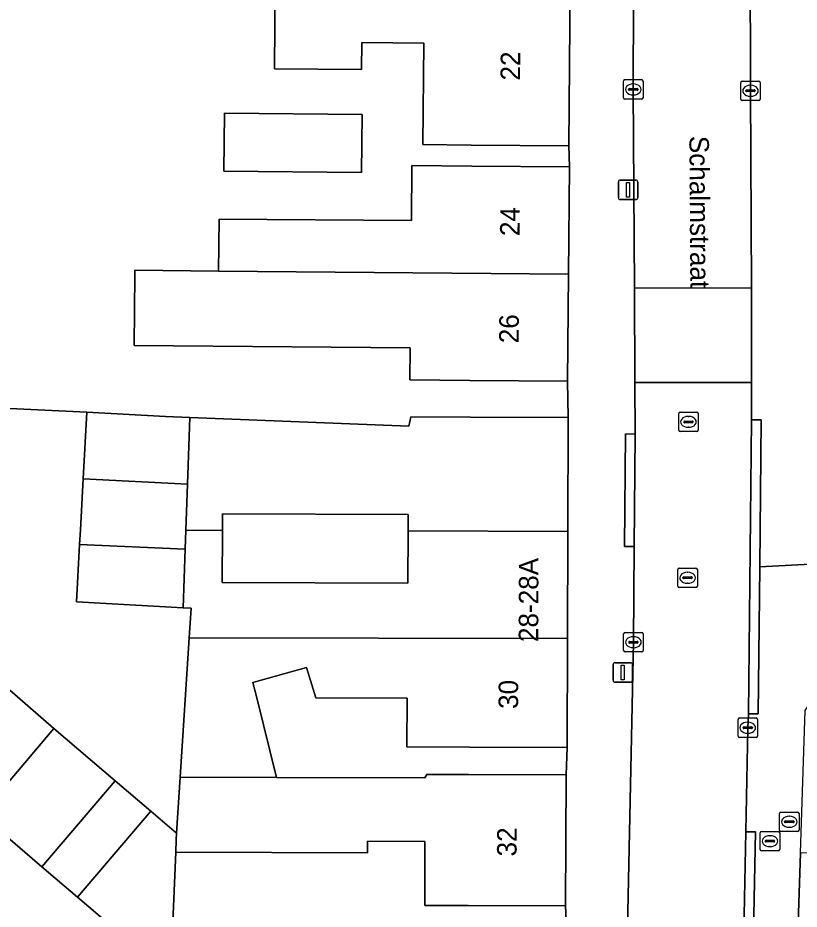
# Model space of a CAD drawing. Extents: x 162073 to 163043, y 381818 to 382561.
# Drawn here: x 162187.63 to 162227.65, y 382146.68 to 382192.33 of the extents above; entities that cross this region are included whole.
import ezdxf

# ---------------------------------------------------------------- set-up
doc = ezdxf.new("R2010")
doc.units = 0
for name, color, linetype in [('IMGEO_Brandkraan', 7, 'Continuous'), ('IMGEO_Erf', 7, 'Continuous'), ('IMGEO_Kolk', 7, 'Continuous'), ('IMGEO_Lichtmast', 7, 'Continuous'), ('IMGEO_Openbare_ruimte_label', 7, 'Continuous'), ('IMGEO_Pand', 7, 'Continuous'), ('IMGEO_Pand_nummerreeks', 7, 'Continuous'), ('IMGEO_Rijbaan_lokaal_open', 7, 'Continuous'), ('IMGEO_Rioolput', 7, 'Continuous'), ('IMGEO_Voetpad_open', 7, 'Continuous')]:
    doc.layers.add(name, color=color, linetype=linetype)

msp = doc.modelspace()

# ---------------------------------------------------------------- linework, layer by layer
at = {"layer": 'IMGEO_Brandkraan'}
for p, q in [((162225.73, 382150.664), (162226.582, 382150.664)), ((162225.655, 382149.738), (162225.655, 382150.59)), ((162225.914, 382150.158), (162225.914, 382150.17)), ((162225.957, 382150.207), (162226.355, 382150.207)), ((162226.143, 382150.444), (162226.168, 382150.444)), ((162226.398, 382150.17), (162226.398, 382150.158)), ((162226.656, 382150.59), (162226.656, 382149.738)), ((162226.352, 382150.121), (162225.954, 382150.121)), ((162226.166, 382149.884), (162226.141, 382149.884)), ((162226.582, 382149.664), (162225.73, 382149.664))]:
    msp.add_line(p, q, dxfattribs=at)
for points in [[(162225.73, 382150.664), (162226.582, 382150.664)], [(162225.655, 382149.738), (162225.655, 382150.59)], [(162226.656, 382150.59), (162226.656, 382149.738)], [(162226.582, 382149.664), (162225.73, 382149.664)]]:
    msp.add_lwpolyline(points, dxfattribs=at)
for centre, radius, start, end in [((162225.732, 382150.588), 0.0765, 91.552, 178.448), ((162225.732, 382150.588), 0.0765, 91.552, 178.448), ((162226.58, 382150.588), 0.0765, 1.552, 88.448), ((162226.58, 382150.588), 0.0765, 1.552, 88.448), ((162225.954, 382150.167), 0.0403, 85.8775, 175.7526), ((162225.951, 382150.157), 0.0366, 178.938, 274.7102), ((162226.355, 382150.164), 0.043, 264.8664, 352.4533), ((162226.359, 382150.169), 0.0386, 1.7309, 96.639), ((162225.732, 382149.74), 0.0765, 181.552, 268.448), ((162225.732, 382149.74), 0.0765, 181.552, 268.448), ((162226.58, 382149.74), 0.0765, 271.552, 358.448), ((162226.58, 382149.74), 0.0765, 271.552, 358.448)]:
    msp.add_arc(centre, radius, start, end, dxfattribs=at)
for centre, major_axis, ratio, start_param, end_param in [((162226.142, 382150.164), (-0.387, 0.002), 0.722429, 4.712389, 7.853982), ((162226.167, 382150.164), (-0.39, 0.002), 0.717154, 1.570796, 4.712389)]:
    msp.add_ellipse(centre, major_axis=major_axis, ratio=ratio, start_param=start_param, end_param=end_param, dxfattribs=at)
at = {"layer": 'IMGEO_Erf'}
for points in [[(162178.585, 382172.739), (162191.175, 382172.134), (162195.188, 382171.911), (162196.438, 382171.862), (162207.657, 382171.425), (162207.756, 382171.898), (162210.819, 382171.883), (162215.818, 382171.869), (162215.786, 382173.72), (162210.787, 382173.762), (162207.705, 382173.788), (162207.719, 382175.436), (162193.589, 382175.555), (162193.619, 382179.163), (162193.621, 382179.401), (162197.918, 382179.365), (162197.94, 382182.028), (162207.792, 382181.945), (162207.816, 382184.769), (162210.88, 382184.743), (162215.879, 382184.701), (162215.846, 382185.778), (162210.847, 382185.82), (162208.375, 382185.841), (162208.419, 382191.038), (162205.247, 382191.065), (162205.235, 382189.679), (162200.779, 382189.717), (162200.818, 382194.198)], [(162215.755, 382145.389), (162215.688, 382146.844), (162210.689, 382146.863), (162208.475, 382146.871), (162208.486, 382150.153), (162205.547, 382150.163), (162205.544, 382149.559), (162195.717, 382149.593), (162195.457, 382143.231), (162190.694, 382147.293), (162188.864, 382148.853), (162185.73, 382151.525), (162189.483, 382155.926), (162186.41, 382158.592)]]:
    msp.add_lwpolyline(points, dxfattribs=at)
for points in [[(162205.262, 382187.382), (162205.237, 382184.414), (162198.187, 382184.474), (162198.212, 382187.442)], [(162207.616, 382166.053), (162207.618, 382166.898), (162198.109, 382166.926), (162198.107, 382166.081), (162198.099, 382163.409), (162207.608, 382163.382)], [(162215.769, 382154.958), (162210.77, 382154.972), (162207.551, 382154.993), (162207.577, 382157.49), (162202.892, 382157.503), (162202.416, 382159.067), (162199.672, 382158.292), (162199.866, 382157.512), (162200.879, 382153.429), (162208.472, 382153.402), (162208.576, 382153.58), (162210.713, 382153.572), (162215.712, 382153.554)]]:
    msp.add_lwpolyline(points, close=True, dxfattribs=at)
at = {"layer": 'IMGEO_Kolk'}
for p, q in [((162218.653, 382188.241), (162218.653, 382189.093)), ((162218.728, 382189.167), (162219.58, 382189.167)), ((162219.654, 382189.093), (162219.654, 382188.241)), ((162224.657, 382188.171), (162224.657, 382189.023)), ((162224.732, 382189.097), (162225.584, 382189.097)), ((162225.658, 382189.023), (162225.658, 382188.171)), ((162218.912, 382188.661), (162218.912, 382188.673)), ((162219.35, 382188.624), (162218.952, 382188.624)), ((162218.955, 382188.71), (162219.353, 382188.71)), ((162219.141, 382188.947), (162219.166, 382188.947)), ((162219.396, 382188.673), (162219.396, 382188.661)), ((162224.916, 382188.591), (162224.916, 382188.603)), ((162225.354, 382188.554), (162224.956, 382188.554)), ((162224.959, 382188.64), (162225.357, 382188.64)), ((162225.145, 382188.877), (162225.17, 382188.877)), ((162225.4, 382188.603), (162225.4, 382188.591)), ((162219.58, 382188.167), (162218.728, 382188.167)), ((162219.164, 382188.387), (162219.139, 382188.387)), ((162225.584, 382188.097), (162224.732, 382188.097)), ((162225.168, 382188.317), (162225.143, 382188.317)), ((162218.661, 382159.928), (162218.661, 382160.78)), ((162218.736, 382160.854), (162219.588, 382160.854)), ((162219.662, 382160.78), (162219.662, 382159.928)), ((162218.92, 382160.348), (162218.92, 382160.36)), ((162219.358, 382160.311), (162218.96, 382160.311)), ((162218.963, 382160.397), (162219.361, 382160.397)), ((162219.149, 382160.634), (162219.174, 382160.634)), ((162219.404, 382160.36), (162219.404, 382160.348)), ((162219.588, 382159.854), (162218.736, 382159.854)), ((162219.172, 382160.074), (162219.147, 382160.074)), ((162224.518, 382155.547), (162224.518, 382156.399)), ((162224.593, 382156.473), (162225.445, 382156.473)), ((162225.006, 382156.253), (162225.031, 382156.253)), ((162225.519, 382156.399), (162225.519, 382155.547)), ((162224.777, 382155.967), (162224.777, 382155.979)), ((162225.215, 382155.93), (162224.817, 382155.93)), ((162224.82, 382156.016), (162225.218, 382156.016)), ((162225.029, 382155.693), (162225.004, 382155.693)), ((162225.261, 382155.979), (162225.261, 382155.967)), ((162225.445, 382155.473), (162224.593, 382155.473)), ((162226.644, 382150.731), (162226.644, 382151.583)), ((162226.719, 382151.657), (162227.571, 382151.657)), ((162227.645, 382151.583), (162227.645, 382150.731)), ((162226.903, 382151.151), (162226.903, 382151.163)), ((162227.341, 382151.114), (162226.943, 382151.114)), ((162226.946, 382151.2), (162227.344, 382151.2)), ((162227.132, 382151.437), (162227.157, 382151.437)), ((162227.387, 382151.163), (162227.387, 382151.151)), ((162227.571, 382150.657), (162226.719, 382150.657)), ((162227.155, 382150.877), (162227.13, 382150.877))]:
    msp.add_line(p, q, dxfattribs=at)
for points in [[(162218.653, 382188.241), (162218.653, 382189.093)], [(162218.728, 382189.167), (162219.58, 382189.167)], [(162219.654, 382189.093), (162219.654, 382188.241)], [(162224.657, 382188.171), (162224.657, 382189.023)], [(162224.732, 382189.097), (162225.584, 382189.097)], [(162225.658, 382189.023), (162225.658, 382188.171)], [(162219.58, 382188.167), (162218.728, 382188.167)], [(162225.584, 382188.097), (162224.732, 382188.097)], [(162218.661, 382159.928), (162218.661, 382160.78)], [(162218.736, 382160.854), (162219.588, 382160.854)], [(162219.662, 382160.78), (162219.662, 382159.928)], [(162219.588, 382159.854), (162218.736, 382159.854)], [(162224.518, 382155.547), (162224.518, 382156.399)], [(162224.593, 382156.473), (162225.445, 382156.473)], [(162225.519, 382156.399), (162225.519, 382155.547)], [(162225.445, 382155.473), (162224.593, 382155.473)], [(162226.644, 382150.731), (162226.644, 382151.583)], [(162226.719, 382151.657), (162227.571, 382151.657)], [(162227.645, 382151.583), (162227.645, 382150.731)], [(162227.571, 382150.657), (162226.719, 382150.657)]]:
    msp.add_lwpolyline(points, dxfattribs=at)
for centre, radius, start, end in [((162218.73, 382189.091), 0.0765, 91.552, 178.448), ((162218.73, 382189.091), 0.0765, 91.552, 178.448), ((162219.578, 382189.091), 0.0765, 1.552, 88.448), ((162219.578, 382189.091), 0.0765, 1.552, 88.448), ((162224.734, 382189.021), 0.0765, 91.552, 178.448), ((162224.734, 382189.021), 0.0765, 91.552, 178.448), ((162225.582, 382189.021), 0.0765, 1.552, 88.448), ((162225.582, 382189.021), 0.0765, 1.552, 88.448), ((162218.952, 382188.67), 0.0403, 85.8775, 175.7526), ((162218.949, 382188.66), 0.0366, 178.938, 274.7102), ((162219.353, 382188.667), 0.043, 264.8664, 352.4533), ((162219.357, 382188.672), 0.0386, 1.7309, 96.639), ((162224.956, 382188.6), 0.0403, 85.8775, 175.7526), ((162224.953, 382188.59), 0.0366, 178.938, 274.7102), ((162225.357, 382188.597), 0.043, 264.8664, 352.4533), ((162225.361, 382188.602), 0.0386, 1.7309, 96.639), ((162218.73, 382188.243), 0.0765, 181.552, 268.448), ((162218.73, 382188.243), 0.0765, 181.552, 268.448), ((162219.578, 382188.243), 0.0765, 271.552, 358.448), ((162219.578, 382188.243), 0.0765, 271.552, 358.448), ((162224.734, 382188.173), 0.0765, 181.552, 268.448), ((162224.734, 382188.173), 0.0765, 181.552, 268.448), ((162225.582, 382188.173), 0.0765, 271.552, 358.448), ((162225.582, 382188.173), 0.0765, 271.552, 358.448), ((162218.738, 382160.778), 0.0765, 91.552, 178.448), ((162218.738, 382160.778), 0.0765, 91.552, 178.448), ((162219.586, 382160.778), 0.0765, 1.552, 88.448), ((162219.586, 382160.778), 0.0765, 1.552, 88.448), ((162218.96, 382160.357), 0.0403, 85.8775, 175.7526), ((162218.957, 382160.347), 0.0366, 178.938, 274.7102), ((162219.361, 382160.354), 0.043, 264.8664, 352.4533), ((162219.365, 382160.359), 0.0386, 1.7309, 96.639), ((162218.738, 382159.93), 0.0765, 181.552, 268.448), ((162218.738, 382159.93), 0.0765, 181.552, 268.448), ((162219.586, 382159.93), 0.0765, 271.552, 358.448), ((162219.586, 382159.93), 0.0765, 271.552, 358.448), ((162224.595, 382156.397), 0.0765, 91.552, 178.448), ((162224.595, 382156.397), 0.0765, 91.552, 178.448), ((162225.443, 382156.397), 0.0765, 1.552, 88.448), ((162225.443, 382156.397), 0.0765, 1.552, 88.448), ((162224.817, 382155.976), 0.0403, 85.8775, 175.7526), ((162224.814, 382155.966), 0.0366, 178.938, 274.7102), ((162225.218, 382155.973), 0.043, 264.8664, 352.4533), ((162225.222, 382155.978), 0.0386, 1.7309, 96.639), ((162224.595, 382155.549), 0.0765, 181.552, 268.448), ((162224.595, 382155.549), 0.0765, 181.552, 268.448), ((162225.443, 382155.549), 0.0765, 271.552, 358.448), ((162225.443, 382155.549), 0.0765, 271.552, 358.448), ((162226.721, 382151.581), 0.0765, 91.552, 178.448), ((162226.721, 382151.581), 0.0765, 91.552, 178.448), ((162227.569, 382151.581), 0.0765, 1.552, 88.448), ((162227.569, 382151.581), 0.0765, 1.552, 88.448), ((162226.943, 382151.16), 0.0403, 85.8775, 175.7526), ((162226.94, 382151.15), 0.0366, 178.938, 274.7102), ((162227.344, 382151.157), 0.043, 264.8664, 352.4533), ((162227.348, 382151.162), 0.0386, 1.7309, 96.639), ((162226.721, 382150.733), 0.0765, 181.552, 268.448), ((162226.721, 382150.733), 0.0765, 181.552, 268.448), ((162227.569, 382150.733), 0.0765, 271.552, 358.448), ((162227.569, 382150.733), 0.0765, 271.552, 358.448)]:
    msp.add_arc(centre, radius, start, end, dxfattribs=at)
for centre, major_axis, ratio, start_param, end_param in [((162219.14, 382188.667), (-0.387, 0.002), 0.722429, 4.712389, 7.853982), ((162219.165, 382188.667), (-0.39, 0.002), 0.717154, 1.570796, 4.712389), ((162225.144, 382188.597), (-0.387, 0.002), 0.722429, 4.712389, 7.853982), ((162225.169, 382188.597), (-0.39, 0.002), 0.717154, 1.570796, 4.712389), ((162219.148, 382160.354), (-0.387, 0.002), 0.722429, 4.712389, 7.853982), ((162219.173, 382160.354), (-0.39, 0.002), 0.717154, 1.570796, 4.712389), ((162225.005, 382155.973), (-0.387, 0.002), 0.722429, 4.712389, 7.853982), ((162225.03, 382155.973), (-0.39, 0.002), 0.717154, 1.570796, 4.712389), ((162227.131, 382151.157), (-0.387, 0.002), 0.722429, 4.712389, 7.853982), ((162227.156, 382151.157), (-0.39, 0.002), 0.717154, 1.570796, 4.712389)]:
    msp.add_ellipse(centre, major_axis=major_axis, ratio=ratio, start_param=start_param, end_param=end_param, dxfattribs=at)
at = {"layer": 'IMGEO_Lichtmast'}
for p, q in [((162218.491, 382184.023), (162219.281, 382184.023)), ((162219.281, 382184.023), (162218.491, 382184.023)), ((162218.391, 382183.123), (162218.391, 382183.923)), ((162218.391, 382183.923), (162218.391, 382183.123)), ((162219.381, 382183.923), (162219.381, 382183.123)), ((162219.381, 382183.123), (162219.381, 382183.923)), ((162219.281, 382183.023), (162218.491, 382183.023)), ((162218.491, 382183.023), (162219.281, 382183.023)), ((162218.217, 382159.304), (162219.007, 382159.304)), ((162219.007, 382159.304), (162218.217, 382159.304)), ((162218.117, 382158.404), (162218.117, 382159.204)), ((162218.117, 382159.204), (162218.117, 382158.404)), ((162219.107, 382159.204), (162219.107, 382158.404)), ((162219.107, 382158.404), (162219.107, 382159.204)), ((162219.007, 382158.304), (162218.217, 382158.304)), ((162218.217, 382158.304), (162219.007, 382158.304))]:
    msp.add_line(p, q, dxfattribs=at)
for points in [[(162218.811, 382183.898), (162218.961, 382183.898), (162218.961, 382183.148), (162218.811, 382183.148), (162218.811, 382183.898)], [(162218.537, 382159.179), (162218.687, 382159.179), (162218.687, 382158.429), (162218.537, 382158.429), (162218.537, 382159.179)]]:
    msp.add_lwpolyline(points, dxfattribs=at)
for centre, start, end in [((162218.491, 382183.923), 90, 180), ((162218.491, 382183.923), 90, 180), ((162219.281, 382183.923), 0, 90), ((162219.281, 382183.923), 360, 90), ((162218.491, 382183.123), 180, 270), ((162218.491, 382183.123), 180, 270), ((162219.281, 382183.123), 270, 0), ((162219.281, 382183.123), 270, 0), ((162218.217, 382159.204), 90, 180), ((162218.217, 382159.204), 90, 180), ((162219.007, 382159.204), 0, 90), ((162219.007, 382159.204), 360, 90), ((162218.217, 382158.404), 180, 270), ((162218.217, 382158.404), 180, 270), ((162219.007, 382158.404), 270, 0), ((162219.007, 382158.404), 270, 0)]:
    msp.add_arc(centre, 0.1, start, end, dxfattribs=at)
at = {"layer": 'IMGEO_Pand'}
for points in [[(162215.917, 382194.07), (162208.414, 382194.134), (162206.51, 382194.15), (162200.818, 382194.198), (162200.779, 382189.717), (162205.235, 382189.679), (162205.247, 382191.065), (162208.419, 382191.038), (162208.375, 382185.841), (162210.847, 382185.82), (162215.846, 382185.778)], [(162205.237, 382184.414), (162205.262, 382187.382), (162198.212, 382187.442), (162198.187, 382184.474)], [(162215.832, 382179.21), (162215.879, 382184.701), (162210.88, 382184.743), (162207.816, 382184.769), (162207.792, 382181.945), (162197.94, 382182.028), (162197.918, 382179.365)], [(162215.832, 382179.21), (162197.918, 382179.365), (162193.621, 382179.401), (162193.619, 382179.163), (162193.589, 382175.555), (162207.719, 382175.436), (162207.705, 382173.788), (162210.787, 382173.762), (162215.786, 382173.72)], [(162196.438, 382171.862), (162195.188, 382171.911), (162191.175, 382172.134), (162190.986, 382168.729), (162196.318, 382168.455)], [(162215.818, 382171.869), (162210.819, 382171.883), (162207.756, 382171.898), (162207.657, 382171.425), (162196.438, 382171.862), (162196.318, 382168.455), (162196.233, 382166.086), (162198.107, 382166.081), (162198.109, 382166.926), (162207.618, 382166.898), (162207.616, 382166.053), (162215.801, 382166.029)], [(162196.318, 382168.455), (162190.986, 382168.729), (162190.84, 382166.102), (162190.799, 382165.359), (162196.199, 382165.122), (162196.233, 382166.086)], [(162215.801, 382166.029), (162207.616, 382166.053), (162207.608, 382163.382), (162198.099, 382163.409), (162198.107, 382166.081), (162196.233, 382166.086), (162196.199, 382165.122), (162196.093, 382162.123), (162196.508, 382162.1), (162196.4, 382160.584), (162215.785, 382160.541)], [(162196.199, 382165.122), (162190.799, 382165.359), (162190.636, 382162.426), (162196.093, 382162.123)], [(162215.785, 382160.541), (162196.4, 382160.584), (162195.941, 382153.446), (162200.879, 382153.429), (162199.866, 382157.512), (162199.672, 382158.292), (162202.416, 382159.067), (162202.892, 382157.503), (162207.577, 382157.49), (162207.551, 382154.993), (162210.77, 382154.972), (162215.769, 382154.958)], [(162192.615, 382153.255), (162189.483, 382155.926), (162185.73, 382151.525), (162188.864, 382148.853)], [(162215.712, 382153.554), (162210.713, 382153.572), (162208.576, 382153.58), (162208.472, 382153.402), (162200.879, 382153.429), (162195.941, 382153.446), (162195.757, 382150.576), (162195.743, 382150.237), (162195.717, 382149.593), (162205.544, 382149.559), (162205.547, 382150.163), (162208.486, 382150.153), (162208.475, 382146.871), (162210.689, 382146.863), (162215.688, 382146.844)], [(162194.447, 382151.693), (162192.615, 382153.255), (162188.864, 382148.853), (162190.694, 382147.293)], [(162195.717, 382149.593), (162195.743, 382150.237), (162195.757, 382150.576), (162194.447, 382151.693), (162190.694, 382147.293), (162195.457, 382143.231)], [(162238.909, 382148.867), (162238.919, 382149.247), (162235.199, 382149.351), (162227.718, 382149.559), (162227.482, 382142.373), (162242.285, 382142.001), (162242.369, 382145.178), (162238.815, 382145.272)]]:
    msp.add_lwpolyline(points, close=True, dxfattribs=at)
at = {"layer": 'IMGEO_Rijbaan_lokaal_open'}
for points in [[(162219.148, 382197.92), (162219.128, 382197.519), (162219.157, 382193.265), (162219.156, 382188.667), (162219.211, 382178.487), (162225.203, 382178.503), (162225.157, 382188.597), (162225.105, 382209.537), (162225.068, 382213.277), (162225.065, 382215.667), (162225.016, 382229.777), (162220.039, 382229.764), (162220.078, 382215.679), (162220.149, 382198.944)], [(162191.175, 382172.134), (162178.585, 382172.739), (162162.455, 382186.62)], [(162224.511, 382133.117), (162224.54, 382134.723), (162224.549, 382135.054), (162224.817, 382145.516), (162224.918, 382150.646), (162225.018, 382155.973), (162225.055, 382156.685), (162225.204, 382171.743), (162225.206, 382173.655), (162219.238, 382173.648), (162219.252, 382171.015), (162219.208, 382165.258), (162219.163, 382160.354), (162218.729, 382139.232), (162218.618, 382135.303), (162218.535, 382133.48), (162218.523, 382133.217)], [(162186.41, 382158.592), (162189.483, 382155.926), (162192.615, 382153.255), (162194.447, 382151.693), (162195.757, 382150.576), (162195.941, 382153.446), (162196.4, 382160.584), (162196.508, 382162.1), (162196.093, 382162.123), (162190.636, 382162.426), (162190.799, 382165.359), (162190.84, 382166.102), (162190.986, 382168.729), (162191.175, 382172.134)]]:
    msp.add_lwpolyline(points, dxfattribs=at)
msp.add_lwpolyline([(162219.238, 382173.648), (162225.206, 382173.655), (162225.203, 382178.503), (162219.211, 382178.487)], close=True, dxfattribs=at)
at = {"layer": 'IMGEO_Rioolput'}
for p, q in [((162221.48, 382171.214), (162221.48, 382172.066)), ((162221.555, 382172.14), (162222.407, 382172.14)), ((162222.481, 382172.066), (162222.481, 382171.214)), ((162221.739, 382171.634), (162221.739, 382171.646)), ((162221.782, 382171.683), (162222.18, 382171.683)), ((162221.968, 382171.92), (162221.993, 382171.92)), ((162222.223, 382171.646), (162222.223, 382171.634)), ((162222.177, 382171.597), (162221.779, 382171.597)), ((162221.991, 382171.36), (162221.966, 382171.36)), ((162222.407, 382171.14), (162221.555, 382171.14)), ((162221.434, 382163.228), (162221.434, 382164.08)), ((162221.509, 382164.154), (162222.361, 382164.154)), ((162221.922, 382163.934), (162221.947, 382163.934)), ((162222.435, 382164.08), (162222.435, 382163.228)), ((162221.693, 382163.648), (162221.693, 382163.66)), ((162222.131, 382163.611), (162221.733, 382163.611)), ((162221.736, 382163.697), (162222.134, 382163.697)), ((162222.177, 382163.66), (162222.177, 382163.648)), ((162222.361, 382163.154), (162221.509, 382163.154)), ((162221.945, 382163.374), (162221.92, 382163.374))]:
    msp.add_line(p, q, dxfattribs=at)
for points in [[(162221.48, 382171.214), (162221.48, 382172.066)], [(162221.555, 382172.14), (162222.407, 382172.14)], [(162222.481, 382172.066), (162222.481, 382171.214)], [(162222.407, 382171.14), (162221.555, 382171.14)], [(162221.434, 382163.228), (162221.434, 382164.08)], [(162221.509, 382164.154), (162222.361, 382164.154)], [(162222.435, 382164.08), (162222.435, 382163.228)], [(162222.361, 382163.154), (162221.509, 382163.154)]]:
    msp.add_lwpolyline(points, dxfattribs=at)
for centre, radius, start, end in [((162221.557, 382172.064), 0.0765, 91.552, 178.448), ((162221.557, 382172.064), 0.0765, 91.552, 178.448), ((162222.405, 382172.064), 0.0765, 1.552, 88.448), ((162222.405, 382172.064), 0.0765, 1.552, 88.448), ((162221.779, 382171.643), 0.0403, 85.8775, 175.7526), ((162221.776, 382171.633), 0.0366, 178.938, 274.7102), ((162222.18, 382171.64), 0.043, 264.8664, 352.4533), ((162222.184, 382171.645), 0.0386, 1.7309, 96.639), ((162221.557, 382171.216), 0.0765, 181.552, 268.448), ((162221.557, 382171.216), 0.0765, 181.552, 268.448), ((162222.405, 382171.216), 0.0765, 271.552, 358.448), ((162222.405, 382171.216), 0.0765, 271.552, 358.448), ((162221.511, 382164.078), 0.0765, 91.552, 178.448), ((162221.511, 382164.078), 0.0765, 91.552, 178.448), ((162222.359, 382164.078), 0.0765, 1.552, 88.448), ((162222.359, 382164.078), 0.0765, 1.552, 88.448), ((162221.733, 382163.657), 0.0403, 85.8775, 175.7526), ((162221.73, 382163.647), 0.0366, 178.938, 274.7102), ((162222.134, 382163.654), 0.043, 264.8664, 352.4533), ((162222.138, 382163.659), 0.0386, 1.7309, 96.639), ((162221.511, 382163.23), 0.0765, 181.552, 268.448), ((162221.511, 382163.23), 0.0765, 181.552, 268.448), ((162222.359, 382163.23), 0.0765, 271.552, 358.448), ((162222.359, 382163.23), 0.0765, 271.552, 358.448)]:
    msp.add_arc(centre, radius, start, end, dxfattribs=at)
for centre, major_axis, ratio, start_param, end_param in [((162221.967, 382171.64), (-0.387, 0.002), 0.722429, 4.712389, 7.853982), ((162221.992, 382171.64), (-0.39, 0.002), 0.717154, 1.570796, 4.712389), ((162221.921, 382163.654), (-0.387, 0.002), 0.722429, 4.712389, 7.853982), ((162221.946, 382163.654), (-0.39, 0.002), 0.717154, 1.570796, 4.712389)]:
    msp.add_ellipse(centre, major_axis=major_axis, ratio=ratio, start_param=start_param, end_param=end_param, dxfattribs=at)
at = {"layer": 'IMGEO_Voetpad_open'}
for points in [[(162218.772, 382242.025), (162218.811, 382234.741), (162218.849, 382227.648), (162218.886, 382220.725), (162218.886, 382219.335), (162218.918, 382211.492), (162218.95, 382203.649), (162215.731, 382203.636), (162215.757, 382197.344), (162215.917, 382194.07), (162215.846, 382185.778), (162215.879, 382184.701), (162215.832, 382179.21), (162215.786, 382173.72), (162215.818, 382171.869), (162215.801, 382166.029), (162215.785, 382160.541), (162215.769, 382154.958), (162215.712, 382153.554), (162215.688, 382146.844), (162215.755, 382145.389)], [(162224.983, 382239.804), (162225.007, 382235.76), (162225.007, 382234.642), (162225.016, 382229.777), (162225.065, 382215.667), (162225.068, 382213.277), (162225.567, 382213.281), (162225.604, 382209.541), (162225.105, 382209.537), (162225.157, 382188.597), (162225.203, 382178.503), (162225.206, 382173.655), (162225.204, 382171.743), (162225.703, 382171.739), (162225.628, 382164.21), (162230.814, 382164.492)], [(162217.476, 382133.438), (162218.535, 382133.48), (162218.618, 382135.303), (162218.163, 382135.31), (162218.23, 382139.24), (162218.729, 382139.232), (162219.163, 382160.354), (162219.208, 382165.258), (162218.709, 382165.261), (162218.753, 382171.018), (162219.252, 382171.015), (162219.238, 382173.648), (162219.211, 382178.487), (162219.156, 382188.667), (162219.157, 382193.265), (162218.658, 382193.262), (162218.629, 382197.516), (162219.128, 382197.519), (162219.148, 382197.92)], [(162231.517, 382162.075), (162230.814, 382164.492), (162225.628, 382164.21), (162225.554, 382156.681), (162225.055, 382156.685), (162225.018, 382155.973), (162224.918, 382150.646), (162225.417, 382150.637), (162225.316, 382145.507), (162224.817, 382145.516), (162224.549, 382135.054), (162224.54, 382134.723), (162224.511, 382133.117)], [(162226.996, 382127.589), (162227.008, 382127.961), (162227.245, 382135.171), (162227.482, 382142.373), (162227.718, 382149.559), (162227.958, 382156.861), (162231.517, 382162.075)]]:
    msp.add_lwpolyline(points, dxfattribs=at)
for points in [[(162225.554, 382156.681), (162225.628, 382164.21), (162225.703, 382171.739), (162225.204, 382171.743), (162225.055, 382156.685)], [(162219.208, 382165.258), (162219.252, 382171.015), (162218.753, 382171.018), (162218.709, 382165.261)], [(162224.918, 382150.646), (162224.817, 382145.516), (162225.316, 382145.507), (162225.417, 382150.637)]]:
    msp.add_lwpolyline(points, close=True, dxfattribs=at)

# ---------------------------------------------------------------- texts
at = {"layer": 'IMGEO_Openbare_ruimte_label'}
msp.add_text('Schalmstraat', height=1, rotation=270.4011, dxfattribs=at).set_placement((162222.026, 382186.286))
at = {"layer": 'IMGEO_Pand_nummerreeks'}
for s, rotation, p in [('22', 89.5094, (162213.355, 382189.117)), ('24', 89.5148, (162213.329, 382181.151)), ('26', 89.5132, (162213.282, 382175.66)), ('28-28A', 89.8341, (162214.285, 382160.361)), ('30', 89.8341, (162213.256, 382156.934)), ('32', 89.7939, (162213.177, 382149.379))]:
    msp.add_text(s, height=1, rotation=rotation, dxfattribs=at).set_placement(p)

doc.saveas('drawing.dxf')
